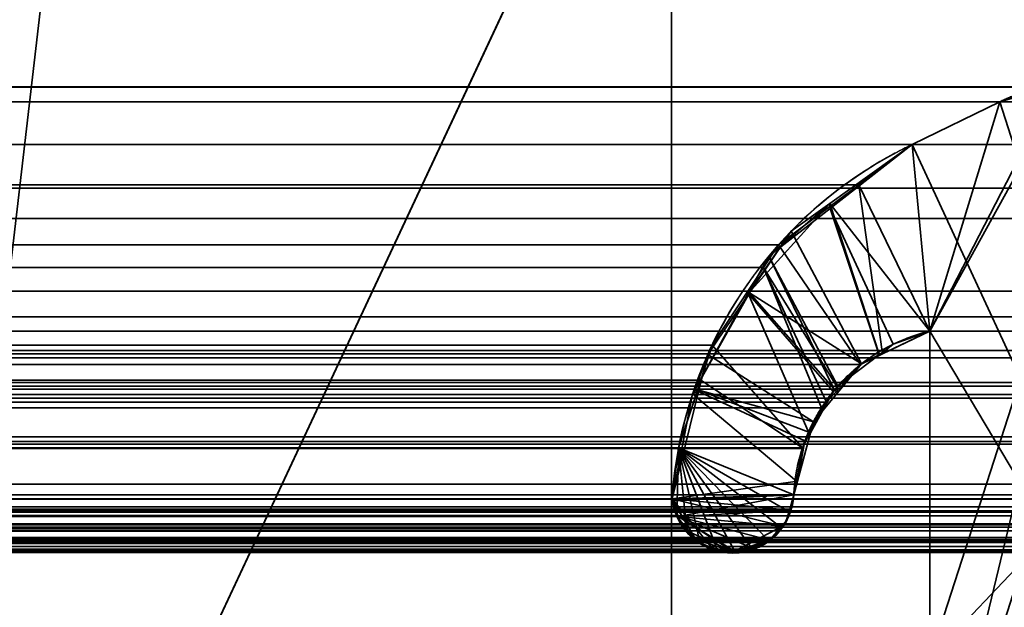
# Model space of a CAD drawing. Header units: millimetres. Extents: x -490 to 6690, y -115 to 152.
# Tile 693 of 1056: x 3401.88 to 3406.59, y 8.44 to 11.25. Entities that reach past the tile are written whole.
import ezdxf

# ---------------------------------------------------------------- set-up
doc = ezdxf.new("R2010")
doc.units = ezdxf.units.MM
doc.layers.add('151', color=253, linetype='Continuous')

# ---------------------------------------------------------------- blocks, each defined once
blk = doc.blocks.new('UG_SURFACE_003')
at = {"layer": '151', "color": 252, "linetype": 'Continuous', "lineweight": 35}
for points in [[(3589.9999, -6.2, 2202.5001), (3589.9999, 133.2, 2202.5001), (2410.0001, 133.2, 2202.5001), (2410.0001, -6.2, 2202.5001)], [(2559.9999, -6.2, 2052.5), (2559.9999, 133.2, 2052.5), (3440.0001, 133.2, 2052.5), (3440.0001, -6.2, 2052.5)]]:
    blk.add_3dface(points, dxfattribs=at)
blk = doc.blocks.new('UG_SURFACE_205')
at = {"layer": '151', "color": 254, "linetype": 'Continuous', "lineweight": 35}
for points in [[(3425.2501, -10, 2032.7499), (3425.2501, 136.75, 2032.7499), (2574.7499, 136.75, 2032.7499), (2574.7499, -10, 2032.7499)], [(3405, 13, 2012.5), (3405, 5, 2012.5), (3401.2499, 5, 2008.75), (3401.2499, 131.75, 2008.75)], [(3417.5, 21, 2025.0001), (3417.5, -8, 2025.0001), (2582.5, -8, 2025.0001), (2582.5, 21, 2025.0001)], [(3413.0001, 5, 2020.4999), (3413.0001, 21, 2020.4999), (2586.9999, 21, 2020.4999), (2586.9999, 5, 2020.4999)], [(3408.9999, 13, 2016.5), (3408.9999, 5, 2016.5), (2591.0001, 5, 2016.5), (2591.0001, 13, 2016.5)], [(3405, 5, 2012.5), (3405, 13, 2012.5), (2595, 13, 2012.5), (2595, 5, 2012.5)]]:
    blk.add_3dface(points, dxfattribs=at)
blk = doc.blocks.new('UG_SURFACE_208')
at = {"layer": '151', "color": 254, "linetype": 'Continuous', "lineweight": 35}
for points in [[(3401.2978, 132.0496, 2008.7976), (3401.2499, 131.75, 2008.75), (3401.2499, 5, 2008.75), (3413.0001, 106, 2020.4999)], [(3405, 13, -7.5), (3405, 5, -7.5), (3401.2499, 5, -7.5), (3401.2499, 131.75, -7.5)], [(3405, 13, 2012.5), (3413.0001, 106, 2020.4999), (3401.2499, 5, 2008.75)], [(3401.2499, 5, 2008.75), (3405, 5, 2012.5), (3405, 13, 2012.5)], [(3405, 5, -7.5), (3405, 13, -7.5), (3405, 13, 2012.5), (3405, 5, 2012.5)]]:
    blk.add_3dface(points, dxfattribs=at)
blk = doc.blocks.new('UG_SURFACE_231')
at = {"layer": '151', "color": 14, "linetype": 'Continuous', "lineweight": 35}
for points in [[(3417.3, -10, 2024.8001), (3417.3, 19, 2024.8001), (2582.7, 19, 2024.8001), (2582.7, -10, 2024.8001)], [(3413.25, 16.25, 2020.75), (3413.25, -22, 2020.75), (2586.75, -22, 2020.75), (2586.75, 16.25, 2020.75)]]:
    blk.add_3dface(points, dxfattribs=at)
blk = doc.blocks.new('UG_SURFACE_232')
at = {"layer": '151', "color": 7, "linetype": 'Continuous', "lineweight": 35}
for points in [[(2586.75, 16, 2020.75), (2586.75, -22, 2020.75), (3413.25, -22, 2020.75), (3413.25, 16, 2020.75)], [(3413.0001, 16, 2020.4999), (3413.0001, -22, 2020.4999), (2586.9999, -22, 2020.4999), (2586.9999, 16, 2020.4999)]]:
    blk.add_3dface(points, dxfattribs=at)
blk = doc.blocks.new('UG_SURFACE_238')
at = {"layer": '151', "color": 253, "linetype": 'Continuous', "lineweight": 35}
for points in [[(2592.612, 10.853, 2014.888), (3407.388, 10.853, 2014.888), (3407.1887, 10.9236, 2014.6887)], [(2592.8113, 10.9236, 2014.6887), (2592.612, 10.853, 2014.888), (3407.1887, 10.9236, 2014.6887)], [(3407.1887, 10.9236, 2014.6887), (3407.12, 10.9237, 2014.6201), (2592.88, 10.9237, 2014.6201), (2592.8113, 10.9236, 2014.6887)], [(2592.88, 10.9237, 2014.6201), (3407.12, 10.9237, 2014.6201), (3406.8387, 10.9244, 2014.3387), (2593.1613, 10.9244, 2014.3387)], [(2593.226, 10.9245, 2014.2741), (2593.1613, 10.9244, 2014.3387), (3406.8387, 10.9244, 2014.3387)], [(2593.226, 10.9245, 2014.2741), (3406.8387, 10.9244, 2014.3387), (3406.774, 10.9245, 2014.2741)], [(3406.774, 10.9245, 2014.2741), (2593.4293, 10.853, 2014.0705), (2593.226, 10.9245, 2014.2741)], [(3406.774, 10.9245, 2014.2741), (3406.5707, 10.853, 2014.0705), (2593.4293, 10.853, 2014.0705)], [(3406.5707, 10.853, 2014.0705), (3406.774, 10.9245, 2014.2741), (3406.8387, 10.9244, 2014.3387), (3406.235, 9.7575, 2013.7351)], [(3406.235, 8.1895, 2013.7351), (3406.235, 9.7575, 2013.7351), (3406.8387, 10.9244, 2014.3387), (3407.12, 10.9237, 2014.6201)], [(3406.235, 7.26, 2013.7351), (3407.12, 10.9237, 2014.6201), (3407.1887, 10.9236, 2014.6887), (3407.388, 10.853, 2014.888)], [(3407.12, 10.9237, 2014.6201), (3406.235, 7.26, 2013.7351), (3406.235, 8.1895, 2013.7351)], [(2592.612, 10.853, 2014.888), (2592.1929, 10.6485, 2015.3072), (3407.8071, 10.6485, 2015.3072), (3407.388, 10.853, 2014.888)], [(2593.8485, 10.6485, 2013.6516), (2593.4293, 10.853, 2014.0705), (3406.5707, 10.853, 2014.0705), (3406.1515, 10.6485, 2013.6516)], [(3406.235, 9.7575, 2013.7351), (3405.8955, 10.4566, 2013.3953), (3406.1515, 10.6485, 2013.6516), (3406.5707, 10.853, 2014.0705)], [(3407.388, 10.853, 2014.888), (3407.8071, 10.6485, 2015.3072), (3406.235, 7.26, 2013.7351)], [(3408.1516, 10.44, 2015.6517), (3407.8071, 10.6485, 2015.3072), (2592.1929, 10.6485, 2015.3072), (2591.8484, 10.44, 2015.6517)], [(2593.8485, 10.6485, 2013.6516), (3406.1515, 10.6485, 2013.6516), (3405.8955, 10.4566, 2013.3953), (2594.1045, 10.4566, 2013.3953)], [(3406.235, 7.26, 2013.7351), (3407.8071, 10.6485, 2015.3072), (3407.7232, 9.7575, 2015.223)], [(2594.4877, 10.1696, 2013.0122), (2594.1045, 10.4566, 2013.3953), (3405.8955, 10.4566, 2013.3953)], [(2594.4877, 10.1696, 2013.0122), (3405.8955, 10.4566, 2013.3953), (3405.5123, 10.1696, 2013.0122)], [(3406.0092, 9.6482, 2013.5093), (3405.9043, 9.5975, 2013.4044), (3405.5123, 10.1696, 2013.0122), (3405.8955, 10.4566, 2013.3953)], [(3405.8955, 10.4566, 2013.3953), (3406.235, 9.7575, 2013.7351), (3406.0092, 9.6482, 2013.5093)], [(2591.8484, 10.44, 2015.6517), (2591.7118, 10.2958, 2015.7883), (3408.2882, 10.2958, 2015.7883)], [(2591.8484, 10.44, 2015.6517), (3408.2882, 10.2958, 2015.7883), (3408.1516, 10.44, 2015.6517)], [(3408.6175, 9.9482, 2016.1176), (3408.2882, 10.2958, 2015.7883), (2591.7118, 10.2958, 2015.7883), (2591.3825, 9.9482, 2016.1176)], [(3405.5123, 10.1696, 2013.0122), (2594.5599, 10.0611, 2012.9402), (2594.4877, 10.1696, 2013.0122)], [(3405.5123, 10.1696, 2013.0122), (3405.4401, 10.0611, 2012.9402), (2594.5599, 10.0611, 2012.9402)], [(3405.4401, 10.0611, 2012.9402), (3405.5123, 10.1696, 2013.0122), (3405.9043, 9.5975, 2013.4044), (3405.7982, 9.4802, 2013.2983)], [(2594.8055, 9.6908, 2012.6944), (2594.5599, 10.0611, 2012.9402), (3405.4401, 10.0611, 2012.9402)], [(2594.8055, 9.6908, 2012.6944), (3405.4401, 10.0611, 2012.9402), (3405.1945, 9.6908, 2012.6944)], [(3405.1945, 9.6908, 2012.6944), (3405.4401, 10.0611, 2012.9402), (3405.7171, 9.3905, 2013.2172), (3405.6265, 9.1995, 2013.1264)], [(3405.7982, 9.4802, 2013.2983), (3405.7422, 9.4181, 2013.242), (3405.4401, 10.0611, 2012.9402)], [(3405.7422, 9.4181, 2013.242), (3405.7171, 9.3905, 2013.2172), (3405.4401, 10.0611, 2012.9402)], [(2591.321, 9.8251, 2016.1791), (3408.679, 9.8251, 2016.1791), (3408.6175, 9.9482, 2016.1176)], [(2591.3825, 9.9482, 2016.1176), (2591.321, 9.8251, 2016.1791), (3408.6175, 9.9482, 2016.1176)], [(3408.8447, 9.4937, 2016.3448), (3408.679, 9.8251, 2016.1791), (2591.321, 9.8251, 2016.1791), (2591.1553, 9.4937, 2016.3448)], [(2592.2768, 9.7575, 2015.223), (3407.7232, 9.7575, 2015.223), (3407.9313, 9.6648, 2015.4314), (2592.0687, 9.6648, 2015.4314)], [(2592.2768, 9.7575, 2015.223), (2592.2768, 8.1895, 2015.223), (3407.7232, 8.1895, 2015.223), (3407.7232, 9.7575, 2015.223)], [(2593.9908, 9.6482, 2013.5093), (3406.0092, 9.6482, 2013.5093), (3406.235, 9.7575, 2013.7351), (2593.765, 9.7575, 2013.7351)], [(2593.765, 8.1895, 2013.7351), (2593.765, 9.7575, 2013.7351), (3406.235, 9.7575, 2013.7351), (3406.235, 8.1895, 2013.7351)], [(3406.235, 7.26, 2013.7351), (3407.7232, 9.7575, 2015.223), (3407.7232, 8.1895, 2015.223)], [(2591.9893, 9.6295, 2015.5108), (2592.0687, 9.6648, 2015.4314), (3407.9313, 9.6648, 2015.4314), (3408.0107, 9.6295, 2015.5108)], [(3405.1945, 9.6908, 2012.6944), (2594.8598, 9.5238, 2012.64), (2594.8055, 9.6908, 2012.6944)], [(3405.1945, 9.6908, 2012.6944), (3405.1402, 9.5238, 2012.64), (2594.8598, 9.5238, 2012.64)], [(3405.6265, 9.1995, 2013.1264), (3405.1402, 9.5238, 2012.64), (3405.1945, 9.6908, 2012.6944)], [(3408.0107, 9.6295, 2015.5108), (2591.8686, 9.5124, 2015.6312), (2591.9893, 9.6295, 2015.5108)], [(3408.0107, 9.6295, 2015.5108), (3408.1314, 9.5124, 2015.6312), (2591.8686, 9.5124, 2015.6312)], [(3405.9043, 9.5975, 2013.4044), (2593.9908, 9.6482, 2013.5093), (2594.0957, 9.5975, 2013.4044)], [(3405.9043, 9.5975, 2013.4044), (3406.0092, 9.6482, 2013.5093), (2593.9908, 9.6482, 2013.5093)], [(2594.0957, 9.5975, 2013.4044), (3405.7982, 9.4802, 2013.2983), (3405.9043, 9.5975, 2013.4044)], [(2594.0957, 9.5975, 2013.4044), (2594.2018, 9.4802, 2013.2983), (3405.7982, 9.4802, 2013.2983)], [(2591.8686, 9.5124, 2015.6312), (3408.1314, 9.5124, 2015.6312), (3408.191, 9.4543, 2015.691), (2591.809, 9.4543, 2015.691)], [(2594.9657, 9.1992, 2012.5344), (2594.8598, 9.5238, 2012.64), (3405.1402, 9.5238, 2012.64)], [(2594.9657, 9.1992, 2012.5344), (3405.1402, 9.5238, 2012.64), (3405.0343, 9.1992, 2012.5344)], [(3405.0343, 9.1992, 2012.5344), (3405.1402, 9.5238, 2012.64), (3405.6265, 9.1995, 2013.1264), (3405.6261, 9.1971, 2013.1259)], [(2591.1553, 9.4937, 2016.3448), (2591.1059, 9.2518, 2016.3941), (3408.8941, 9.2518, 2016.3941)], [(2591.1553, 9.4937, 2016.3448), (3408.8941, 9.2518, 2016.3941), (3408.8447, 9.4937, 2016.3448)], [(2594.2578, 9.4181, 2013.242), (3405.7422, 9.4181, 2013.242), (3405.7982, 9.4802, 2013.2983), (2594.2018, 9.4802, 2013.2983)], [(2591.676, 9.217, 2015.8241), (3408.2091, 9.4368, 2015.7092), (3408.3211, 9.2299, 2015.821)], [(3408.2091, 9.4368, 2015.7092), (2591.676, 9.217, 2015.8241), (2591.6789, 9.2299, 2015.821)], [(2591.6789, 9.2299, 2015.821), (2591.7909, 9.4368, 2015.7092), (3408.2091, 9.4368, 2015.7092)], [(2591.7909, 9.4368, 2015.7092), (2591.809, 9.4543, 2015.691), (3408.191, 9.4543, 2015.691), (3408.2091, 9.4368, 2015.7092)], [(2594.2578, 9.4181, 2013.242), (3405.6265, 9.1995, 2013.1264), (3405.7171, 9.3905, 2013.2172)], [(3405.6265, 9.1995, 2013.1264), (2594.2578, 9.4181, 2013.242), (2594.2829, 9.3905, 2013.2172)], [(3405.7171, 9.3905, 2013.2172), (3405.7422, 9.4181, 2013.242), (2594.2578, 9.4181, 2013.242)], [(2594.2829, 9.3905, 2013.2172), (3405.6261, 9.1971, 2013.1259), (3405.6265, 9.1995, 2013.1264)], [(2594.2829, 9.3905, 2013.2172), (2594.3735, 9.1995, 2013.1264), (3405.6261, 9.1971, 2013.1259)], [(2591.0454, 8.9555, 2016.4545), (3408.9546, 8.9555, 2016.4545), (3408.8941, 9.2518, 2016.3941), (2591.1059, 9.2518, 2016.3941)], [(3408.3211, 9.2299, 2015.821), (3408.324, 9.217, 2015.8241), (2591.676, 9.217, 2015.8241)], [(2591.6309, 9.0263, 2015.8691), (2591.676, 9.217, 2015.8241), (3408.324, 9.217, 2015.8241), (3408.3691, 9.0261, 2015.8691)], [(2594.3735, 9.1995, 2013.1264), (2594.3739, 9.1971, 2013.1259), (3405.6261, 9.1971, 2013.1259)], [(2594.4149, 8.9755, 2013.0851), (3405.5851, 8.9755, 2013.0851), (3405.6261, 9.1971, 2013.1259), (2594.3739, 9.1971, 2013.1259)], [(3405.0343, 9.1992, 2012.5344), (2594.9965, 8.9555, 2012.5036), (2594.9657, 9.1992, 2012.5344)], [(3405.0343, 9.1992, 2012.5344), (3405.0035, 8.9555, 2012.5036), (2594.9965, 8.9555, 2012.5036)], [(3405.0267, 8.8725, 2012.5268), (3405.0243, 8.8768, 2012.5241), (3405.0035, 8.9555, 2012.5036), (3405.0343, 9.1992, 2012.5344)], [(3405.0734, 8.8013, 2012.5735), (3405.0615, 8.8122, 2012.5616), (3405.0267, 8.8725, 2012.5268), (3405.0343, 9.1992, 2012.5344)], [(3405.0343, 9.1992, 2012.5344), (3405.2184, 8.7134, 2012.7184), (3405.1383, 8.7425, 2012.6381)], [(3405.1383, 8.7425, 2012.6381), (3405.1368, 8.743, 2012.6369), (3405.0734, 8.8013, 2012.5735), (3405.0343, 9.1992, 2012.5344)], [(3405.0343, 9.1992, 2012.5344), (3405.3032, 8.704, 2012.8033), (3405.2553, 8.7, 2012.7554), (3405.2184, 8.7134, 2012.7184)], [(3405.0343, 9.1992, 2012.5344), (3405.3884, 8.7151, 2012.8882), (3405.3798, 8.7105, 2012.8798), (3405.3032, 8.704, 2012.8033)], [(3405.0343, 9.1992, 2012.5344), (3405.5669, 8.892, 2013.067), (3405.5414, 8.8351, 2013.0413), (3405.5259, 8.8172, 2013.0258)], [(3405.5259, 8.8172, 2013.0258), (3405.4816, 8.7661, 2012.9817), (3405.4646, 8.7569, 2012.9647), (3405.0343, 9.1992, 2012.5344)], [(3405.4646, 8.7569, 2012.9647), (3405.3884, 8.7151, 2012.8882), (3405.0343, 9.1992, 2012.5344)], [(3405.0343, 9.1992, 2012.5344), (3405.5851, 8.9755, 2013.0851), (3405.5734, 8.9064, 2013.0734), (3405.5669, 8.892, 2013.067)], [(3405.6261, 9.1971, 2013.1259), (3405.5851, 8.9755, 2013.0851), (3405.0343, 9.1992, 2012.5344)], [(3408.3731, 8.9755, 2015.8732), (2591.6269, 8.9755, 2015.8732), (2591.6309, 9.0263, 2015.8691)], [(3408.3691, 9.0261, 2015.8691), (3408.3731, 8.9755, 2015.8732), (2591.6309, 9.0263, 2015.8691)], [(3408.9546, 8.9555, 2016.4545), (2591.0454, 8.9555, 2016.4545), (2591.0597, 8.8931, 2016.4402)], [(3408.9403, 8.8931, 2016.4402), (3408.9546, 8.9555, 2016.4545), (2591.0597, 8.8931, 2016.4402)], [(3408.3731, 8.9755, 2015.8732), (3408.3838, 8.9175, 2015.8837), (2591.6162, 8.9175, 2015.8837), (2591.6269, 8.9755, 2015.8732)], [(3405.5734, 8.9064, 2013.0734), (2594.4149, 8.9755, 2013.0851), (2594.4266, 8.9064, 2013.0734)], [(3405.5734, 8.9064, 2013.0734), (3405.5851, 8.9755, 2013.0851), (2594.4149, 8.9755, 2013.0851)], [(2594.9757, 8.8768, 2012.5241), (3405.0035, 8.9555, 2012.5036), (3405.0243, 8.8768, 2012.5241)], [(2594.9757, 8.8768, 2012.5241), (2594.9965, 8.9555, 2012.5036), (3405.0035, 8.9555, 2012.5036)], [(3408.3874, 8.8981, 2015.8873), (2591.5837, 8.8372, 2015.9163), (2591.6126, 8.8981, 2015.8873)], [(3408.3874, 8.8981, 2015.8873), (3408.4163, 8.8372, 2015.9163), (2591.5837, 8.8372, 2015.9163)], [(2591.6126, 8.8981, 2015.8873), (3408.3838, 8.9175, 2015.8837), (3408.3874, 8.8981, 2015.8873)], [(2591.6126, 8.8981, 2015.8873), (2591.6162, 8.9175, 2015.8837), (3408.3838, 8.9175, 2015.8837)], [(2594.4266, 8.9064, 2013.0734), (2594.4331, 8.892, 2013.067), (3405.5669, 8.892, 2013.067), (3405.5734, 8.9064, 2013.0734)], [(2591.0597, 8.8931, 2016.4402), (2591.069, 8.8751, 2016.4309), (3408.931, 8.8751, 2016.4309), (3408.9403, 8.8931, 2016.4402)], [(3408.931, 8.8751, 2016.4309), (2591.069, 8.8751, 2016.4309), (2591.0966, 8.8214, 2016.4034)], [(3408.9034, 8.8214, 2016.4034), (3408.931, 8.8751, 2016.4309), (2591.0966, 8.8214, 2016.4034)], [(3405.5669, 8.892, 2013.067), (2594.4331, 8.892, 2013.067), (2594.4586, 8.8351, 2013.0413)], [(3405.5414, 8.8351, 2013.0413), (3405.5669, 8.892, 2013.067), (2594.4586, 8.8351, 2013.0413)], [(2594.9385, 8.8122, 2012.5616), (3405.0267, 8.8725, 2012.5268), (3405.0615, 8.8122, 2012.5616)], [(2594.9385, 8.8122, 2012.5616), (2594.9733, 8.8725, 2012.5268), (3405.0267, 8.8725, 2012.5268)], [(3405.0243, 8.8768, 2012.5241), (2594.9733, 8.8725, 2012.5268), (2594.9757, 8.8768, 2012.5241)], [(3405.0243, 8.8768, 2012.5241), (3405.0267, 8.8725, 2012.5268), (2594.9733, 8.8725, 2012.5268)], [(2591.0966, 8.8214, 2016.4034), (2591.1138, 8.8036, 2016.386), (3408.8862, 8.8036, 2016.386), (3408.9034, 8.8214, 2016.4034)], [(3408.8385, 8.755, 2016.3386), (2591.1138, 8.8036, 2016.386), (2591.1615, 8.755, 2016.3386)], [(3408.8385, 8.755, 2016.3386), (3408.8862, 8.8036, 2016.386), (2591.1138, 8.8036, 2016.386)], [(3408.4187, 8.8321, 2015.9187), (2591.5258, 8.7707, 2015.9743), (2591.5813, 8.8321, 2015.9187)], [(3408.4187, 8.8321, 2015.9187), (3408.4742, 8.7707, 2015.9743), (2591.5258, 8.7707, 2015.9743)], [(2591.5813, 8.8321, 2015.9187), (3408.4163, 8.8372, 2015.9163), (3408.4187, 8.8321, 2015.9187)], [(2591.5813, 8.8321, 2015.9187), (2591.5837, 8.8372, 2015.9163), (3408.4163, 8.8372, 2015.9163)], [(2594.4586, 8.8351, 2013.0413), (2594.4741, 8.8172, 2013.0258), (3405.5259, 8.8172, 2013.0258), (3405.5414, 8.8351, 2013.0413)], [(3405.5259, 8.8172, 2013.0258), (2594.4741, 8.8172, 2013.0258), (2594.5184, 8.7661, 2012.9817)], [(3405.4816, 8.7661, 2012.9817), (3405.5259, 8.8172, 2013.0258), (2594.5184, 8.7661, 2012.9817)], [(3405.0615, 8.8122, 2012.5616), (2594.9266, 8.8013, 2012.5735), (2594.9385, 8.8122, 2012.5616)], [(3405.0615, 8.8122, 2012.5616), (3405.0734, 8.8013, 2012.5735), (2594.9266, 8.8013, 2012.5735)], [(3408.4835, 8.7605, 2015.9833), (2591.4533, 8.7288, 2016.0468), (2591.5165, 8.7605, 2015.9833)], [(3408.4835, 8.7605, 2015.9833), (3408.5467, 8.7288, 2016.0468), (2591.4533, 8.7288, 2016.0468)], [(2591.5165, 8.7605, 2015.9833), (3408.4742, 8.7707, 2015.9743), (3408.4835, 8.7605, 2015.9833)], [(2591.5165, 8.7605, 2015.9833), (2591.5258, 8.7707, 2015.9743), (3408.4742, 8.7707, 2015.9743)], [(2594.5184, 8.7661, 2012.9817), (2594.5354, 8.7569, 2012.9647), (3405.4646, 8.7569, 2012.9647), (3405.4816, 8.7661, 2012.9817)], [(2594.6116, 8.7151, 2012.8882), (3405.3884, 8.7151, 2012.8882), (3405.4646, 8.7569, 2012.9647), (2594.5354, 8.7569, 2012.9647)], [(2594.8632, 8.743, 2012.6369), (3405.0734, 8.8013, 2012.5735), (3405.1368, 8.743, 2012.6369)], [(2594.8632, 8.743, 2012.6369), (2594.9266, 8.8013, 2012.5735), (3405.0734, 8.8013, 2012.5735)], [(2591.1615, 8.755, 2016.3386), (2591.1808, 8.7469, 2016.319), (3408.8192, 8.7469, 2016.319), (3408.8385, 8.755, 2016.3386)], [(2591.2621, 8.7133, 2016.238), (3408.7379, 8.7133, 2016.238), (3408.8192, 8.7469, 2016.319), (2591.1808, 8.7469, 2016.319)], [(3408.7069, 8.7005, 2016.207), (2591.2621, 8.7133, 2016.238), (2591.2931, 8.7005, 2016.207)], [(3408.7069, 8.7005, 2016.207), (3408.7379, 8.7133, 2016.238), (2591.2621, 8.7133, 2016.238)], [(2591.4094, 8.707, 2016.0904), (3408.5467, 8.7288, 2016.0468), (3408.5906, 8.707, 2016.0904)], [(2591.4094, 8.707, 2016.0904), (2591.4533, 8.7288, 2016.0468), (3408.5467, 8.7288, 2016.0468)], [(3405.3798, 8.7105, 2012.8798), (2594.6116, 8.7151, 2012.8882), (2594.6202, 8.7105, 2012.8798)], [(3405.3798, 8.7105, 2012.8798), (3405.3884, 8.7151, 2012.8882), (2594.6116, 8.7151, 2012.8882)], [(2594.6202, 8.7105, 2012.8798), (2594.6968, 8.704, 2012.8033), (3405.3032, 8.704, 2012.8033), (3405.3798, 8.7105, 2012.8798)], [(2594.7447, 8.7, 2012.7554), (3405.2184, 8.7134, 2012.7184), (3405.2553, 8.7, 2012.7554)], [(2594.7447, 8.7, 2012.7554), (2594.7816, 8.7134, 2012.7184), (3405.2184, 8.7134, 2012.7184)], [(2594.8617, 8.7425, 2012.6381), (3405.1383, 8.7425, 2012.6381), (3405.2184, 8.7134, 2012.7184), (2594.7816, 8.7134, 2012.7184)], [(3405.1368, 8.743, 2012.6369), (2594.8617, 8.7425, 2012.6381), (2594.8632, 8.743, 2012.6369)], [(3405.1368, 8.743, 2012.6369), (3405.1383, 8.7425, 2012.6381), (2594.8617, 8.7425, 2012.6381)], [(2591.2931, 8.7005, 2016.207), (2591.3446, 8.7034, 2016.1555), (3408.6554, 8.7034, 2016.1555), (3408.7069, 8.7005, 2016.207)], [(2591.3632, 8.7044, 2016.1369), (3408.6368, 8.7044, 2016.1369), (3408.6554, 8.7034, 2016.1555), (2591.3446, 8.7034, 2016.1555)], [(3408.5906, 8.707, 2016.0904), (2591.3632, 8.7044, 2016.1369), (2591.4094, 8.707, 2016.0904)], [(3408.5906, 8.707, 2016.0904), (3408.6368, 8.7044, 2016.1369), (2591.3632, 8.7044, 2016.1369)], [(3405.2553, 8.7, 2012.7554), (2594.6968, 8.704, 2012.8033), (2594.7447, 8.7, 2012.7554)], [(3405.2553, 8.7, 2012.7554), (3405.3032, 8.704, 2012.8033), (2594.6968, 8.704, 2012.8033)]]:
    blk.add_3dface(points, dxfattribs=at)
blk = doc.blocks.new('UG_SURFACE_239')
at = {"layer": '151', "color": 253, "linetype": 'Continuous', "lineweight": 35}
for points in [[(3406.5707, 10.853, -7.5), (3406.8389, 10.9368, -7.5), (3406.8882, 10.9368, -7.5), (3406.235, 9.7575, -7.5)], [(3406.235, 8.1895, -7.5), (3406.235, 9.7575, -7.5), (3406.8882, 10.9368, -7.5), (3407.7232, 9.7575, -7.5)], [(3406.5707, 10.853, 2014.0705), (3406.8799, 10.9421, 2014.38), (3406.8389, 10.9368, -7.5)], [(3407.7232, 7.26, 2015.223), (3406.888, 10.9407, 2014.3881), (3406.8799, 10.9421, 2014.38), (3406.5707, 10.853, 2014.0705)], [(3406.8389, 10.9368, -7.5), (3406.5707, 10.853, -7.5), (3406.5707, 10.853, 2014.0705)], [(3406.235, 9.7575, -7.5), (3405.7579, 10.3669, -7.5), (3406.1515, 10.6485, -7.5), (3406.5707, 10.853, -7.5)], [(3406.1515, 10.6485, 2013.6516), (3406.5707, 10.853, 2014.0705), (3406.5707, 10.853, -7.5), (3406.1515, 10.6485, -7.5)], [(3406.5707, 10.853, 2014.0705), (3406.1515, 10.6485, 2013.6516), (3407.7232, 7.26, 2015.223)], [(3406.1515, 10.6485, -7.5), (3405.7579, 10.3669, -7.5), (3405.7596, 10.3439, 2013.2594)], [(3405.7596, 10.3439, 2013.2594), (3406.1515, 10.6485, 2013.6516), (3406.1515, 10.6485, -7.5)], [(3406.0609, 9.6957, 2013.561), (3406.235, 9.7575, 2013.7351), (3406.1515, 10.6485, 2013.6516), (3405.7596, 10.3439, 2013.2594)], [(3407.7232, 7.26, 2015.223), (3406.1515, 10.6485, 2013.6516), (3406.235, 9.7575, 2013.7351)], [(3405.7579, 10.3669, -7.5), (3405.5731, 10.2347, -7.5), (3405.3667, 9.9368, 2012.8665)], [(3405.3667, 9.9368, 2012.8665), (3405.4656, 10.1155, 2012.9657), (3405.7579, 10.3669, -7.5)], [(3405.4656, 10.1155, 2012.9657), (3405.7596, 10.3439, 2013.2594), (3405.7579, 10.3669, -7.5)], [(3405.9954, 9.6427, -7.5), (3405.9095, 9.6016, -7.5), (3405.5731, 10.2347, -7.5), (3405.7579, 10.3669, -7.5)], [(3405.7579, 10.3669, -7.5), (3406.235, 9.7575, -7.5), (3405.9954, 9.6427, -7.5)], [(3405.7596, 10.3439, 2013.2594), (3405.4656, 10.1155, 2012.9657), (3405.7961, 9.4949, 2013.2959), (3405.9932, 9.6444, 2013.4933)], [(3405.9932, 9.6444, 2013.4933), (3406.0609, 9.6957, 2013.561), (3405.7596, 10.3439, 2013.2594)], [(3405.5731, 10.2347, -7.5), (3405.3736, 9.9404, -7.5), (3405.3667, 9.9368, 2012.8665)], [(3405.3736, 9.9404, -7.5), (3405.5731, 10.2347, -7.5), (3405.9095, 9.6016, -7.5)], [(3405.4656, 10.1155, 2012.9657), (3405.3667, 9.9368, 2012.8665), (3405.7736, 9.4687, 2013.2737), (3405.7794, 9.4752, 2013.2792)], [(3405.7794, 9.4752, 2013.2792), (3405.7961, 9.4949, 2013.2959), (3405.4656, 10.1155, 2012.9657)], [(3405.3736, 9.9404, -7.5), (3405.1738, 9.6461, -7.5), (3405.1118, 9.4775, 2012.6119)], [(3405.1118, 9.4775, 2012.6119), (3405.3667, 9.9368, 2012.8665), (3405.3736, 9.9404, -7.5)], [(3405.3667, 9.9368, 2012.8665), (3405.1118, 9.4775, 2012.6119), (3405.6382, 9.2331, 2013.1383), (3405.659, 9.269, 2013.159)], [(3405.7941, 9.4628, -7.5), (3405.6787, 9.324, -7.5), (3405.1738, 9.6461, -7.5), (3405.3736, 9.9404, -7.5)], [(3405.659, 9.269, 2013.159), (3405.7736, 9.4687, 2013.2737), (3405.3667, 9.9368, 2012.8665)], [(3405.3736, 9.9404, -7.5), (3405.9095, 9.6016, -7.5), (3405.7941, 9.4628, -7.5)], [(3406.0609, 9.6957, 2013.561), (3405.9954, 9.6427, -7.5), (3406.235, 9.7575, -7.5)], [(3406.235, 9.7575, -7.5), (3406.235, 9.7575, 2013.7351), (3406.0609, 9.6957, 2013.561)], [(3406.235, 8.1895, 2013.7351), (3406.235, 9.7575, 2013.7351), (3406.235, 9.7575, -7.5), (3406.235, 8.1895, -7.5)], [(3406.235, 7.26, -7.5), (3407.7232, 9.7575, -7.5), (3407.7232, 8.1895, -7.5)], [(3407.7232, 9.7575, -7.5), (3406.235, 7.26, -7.5), (3406.235, 8.1895, -7.5)], [(3407.7232, 7.26, 2015.223), (3406.235, 9.7575, 2013.7351), (3406.235, 8.1895, 2013.7351)], [(3406.0609, 9.6957, 2013.561), (3405.9932, 9.6444, 2013.4933), (3405.9954, 9.6427, -7.5)], [(3405.1738, 9.6461, -7.5), (3405.1318, 9.4752, -7.5), (3405.1118, 9.4775, 2012.6119)], [(3405.1318, 9.4752, -7.5), (3405.1738, 9.6461, -7.5), (3405.6787, 9.324, -7.5)], [(3405.9095, 9.6016, -7.5), (3405.9932, 9.6444, 2013.4933), (3405.7961, 9.4949, 2013.2959)], [(3405.9095, 9.6016, -7.5), (3405.9954, 9.6427, -7.5), (3405.9932, 9.6444, 2013.4933)], [(3405.7961, 9.4949, 2013.2959), (3405.7941, 9.4628, -7.5), (3405.9095, 9.6016, -7.5)], [(3405.1318, 9.4752, -7.5), (3405.0035, 8.9555, -7.5), (3405.0035, 8.9555, 2012.5036)], [(3405.0035, 8.9555, 2012.5036), (3405.1013, 9.4585, 2012.6014), (3405.1318, 9.4752, -7.5)], [(3405.6647, 9.2711, -7.5), (3405.6025, 9.0398, -7.5), (3405.0035, 8.9555, -7.5), (3405.1318, 9.4752, -7.5)], [(3405.1013, 9.4585, 2012.6014), (3405.1118, 9.4775, 2012.6119), (3405.1318, 9.4752, -7.5)], [(3405.5984, 9.0398, 2013.0985), (3405.6382, 9.2331, 2013.1383), (3405.1118, 9.4775, 2012.6119), (3405.1013, 9.4585, 2012.6014)], [(3405.1318, 9.4752, -7.5), (3405.6787, 9.324, -7.5), (3405.6647, 9.2711, -7.5)], [(3405.7736, 9.4687, 2013.2737), (3405.659, 9.269, 2013.159), (3405.6647, 9.2711, -7.5)], [(3405.7736, 9.4687, 2013.2737), (3405.6647, 9.2711, -7.5), (3405.6787, 9.324, -7.5)], [(3405.6787, 9.324, -7.5), (3405.7794, 9.4752, 2013.2792), (3405.7736, 9.4687, 2013.2737)], [(3405.6787, 9.324, -7.5), (3405.7941, 9.4628, -7.5), (3405.7794, 9.4752, 2013.2792)], [(3405.7961, 9.4949, 2013.2959), (3405.7794, 9.4752, 2013.2792), (3405.7941, 9.4628, -7.5)], [(3405.1013, 9.4585, 2012.6014), (3405.0035, 8.9555, 2012.5036), (3405.5851, 8.9755, 2013.0851), (3405.5984, 9.0398, 2013.0985)], [(3405.6382, 9.2331, 2013.1383), (3405.5984, 9.0398, 2013.0985), (3405.6025, 9.0398, -7.5)], [(3405.6382, 9.2331, 2013.1383), (3405.6025, 9.0398, -7.5), (3405.6647, 9.2711, -7.5)], [(3405.6647, 9.2711, -7.5), (3405.659, 9.269, 2013.159), (3405.6382, 9.2331, 2013.1383)], [(3405.6025, 9.0398, -7.5), (3405.5851, 8.9755, -7.5), (3405.0035, 8.9555, -7.5)], [(3405.6025, 9.0398, -7.5), (3405.5984, 9.0398, 2013.0985), (3405.5851, 8.9755, 2013.0851)], [(3405.5851, 8.9755, 2013.0851), (3405.5851, 8.9755, -7.5), (3405.6025, 9.0398, -7.5)], [(3405.0069, 8.946, -7.5), (3405.0035, 8.9555, -7.5), (3405.5851, 8.9755, -7.5)], [(3405.5686, 8.9016, 2013.0687), (3405.5789, 8.9281, 2013.0789), (3405.5851, 8.9755, 2013.0851), (3405.0035, 8.9555, 2012.5036)], [(3405.0069, 8.946, -7.5), (3405.0062, 8.9461, 2012.5062), (3405.0035, 8.9555, 2012.5036)], [(3405.0035, 8.9555, 2012.5036), (3405.0035, 8.9555, -7.5), (3405.0069, 8.946, -7.5)], [(3405.1149, 8.7637, 2012.6147), (3405.0035, 8.9555, 2012.5036), (3405.0062, 8.9461, 2012.5062)], [(3405.1149, 8.7637, 2012.6147), (3405.1661, 8.7266, 2012.6662), (3405.1931, 8.7219, 2012.6932), (3405.0035, 8.9555, 2012.5036)], [(3405.0035, 8.9555, 2012.5036), (3405.5305, 8.8254, 2013.0303), (3405.545, 8.8411, 2013.0451), (3405.5686, 8.9016, 2013.0687)], [(3405.1931, 8.7219, 2012.6932), (3405.2968, 8.7035, 2012.7969), (3405.5305, 8.8254, 2013.0303), (3405.0035, 8.9555, 2012.5036)], [(3405.0322, 8.8716, -7.5), (3405.0276, 8.8702, 2012.5277), (3405.0062, 8.9461, 2012.5062)], [(3405.0062, 8.9461, 2012.5062), (3405.0069, 8.946, -7.5), (3405.0322, 8.8716, -7.5)], [(3405.1149, 8.7637, 2012.6147), (3405.0062, 8.9461, 2012.5062), (3405.0276, 8.8702, 2012.5277)], [(3405.5851, 8.9755, -7.5), (3405.0322, 8.8716, -7.5), (3405.0069, 8.946, -7.5)], [(3405.0322, 8.8716, -7.5), (3405.5851, 8.9755, -7.5), (3405.5653, 8.9011, -7.5)], [(3405.5686, 8.9016, 2013.0687), (3405.5653, 8.9011, -7.5), (3405.5851, 8.9755, -7.5)], [(3405.5851, 8.9755, -7.5), (3405.5789, 8.9281, 2013.0789), (3405.5686, 8.9016, 2013.0687)], [(3405.5851, 8.9755, -7.5), (3405.5851, 8.9755, 2013.0851), (3405.5789, 8.9281, 2013.0789)], [(3405.0322, 8.8716, -7.5), (3405.5653, 8.9011, -7.5), (3405.5533, 8.8564, -7.5), (3405.5278, 8.8253, -7.5)], [(3405.5653, 8.9011, -7.5), (3405.5686, 8.9016, 2013.0687), (3405.545, 8.8411, 2013.0451)], [(3405.545, 8.8411, 2013.0451), (3405.5533, 8.8564, -7.5), (3405.5653, 8.9011, -7.5)], [(3405.0288, 8.8662, 2012.5289), (3405.0276, 8.8702, 2012.5277), (3405.0322, 8.8716, -7.5)], [(3405.0276, 8.8702, 2012.5277), (3405.0288, 8.8662, 2012.5289), (3405.0765, 8.7973, 2012.5763), (3405.1149, 8.7637, 2012.6147)], [(3405.0288, 8.8662, 2012.5289), (3405.0322, 8.8716, -7.5), (3405.0434, 8.8389, -7.5)], [(3405.0434, 8.8389, -7.5), (3405.0765, 8.7973, 2012.5763), (3405.0288, 8.8662, 2012.5289)], [(3405.0322, 8.8716, -7.5), (3405.3917, 8.7196, -7.5), (3405.365, 8.7063, -7.5), (3405.3056, 8.7043, -7.5)], [(3405.5278, 8.8253, -7.5), (3405.4754, 8.761, -7.5), (3405.4708, 8.7588, -7.5), (3405.0322, 8.8716, -7.5)], [(3405.3056, 8.7043, -7.5), (3405.2961, 8.7039, -7.5), (3405.0322, 8.8716, -7.5)], [(3405.4708, 8.7588, -7.5), (3405.3917, 8.7196, -7.5), (3405.0322, 8.8716, -7.5)], [(3405.0798, 8.8, -7.5), (3405.0434, 8.8389, -7.5), (3405.0322, 8.8716, -7.5), (3405.2961, 8.7039, -7.5)], [(3405.5305, 8.8254, 2013.0303), (3405.5278, 8.8253, -7.5), (3405.5533, 8.8564, -7.5)], [(3405.5533, 8.8564, -7.5), (3405.545, 8.8411, 2013.0451), (3405.5305, 8.8254, 2013.0303)], [(3405.0434, 8.8389, -7.5), (3405.0798, 8.8, -7.5), (3405.0765, 8.7973, 2012.5763)], [(3405.4701, 8.7605, 2012.97), (3405.5305, 8.8254, 2013.0303), (3405.2968, 8.7035, 2012.7969)], [(3405.5278, 8.8253, -7.5), (3405.5305, 8.8254, 2013.0303), (3405.4701, 8.7605, 2012.97)], [(3405.4701, 8.7605, 2012.97), (3405.4754, 8.761, -7.5), (3405.5278, 8.8253, -7.5)], [(3405.0848, 8.7853, 2012.5847), (3405.0765, 8.7973, 2012.5763), (3405.0798, 8.8, -7.5)], [(3405.0765, 8.7973, 2012.5763), (3405.0848, 8.7853, 2012.5847), (3405.1149, 8.7637, 2012.6147)], [(3405.0848, 8.7853, 2012.5847), (3405.0798, 8.8, -7.5), (3405.1158, 8.7619, -7.5)], [(3405.1158, 8.7619, -7.5), (3405.0798, 8.8, -7.5), (3405.2961, 8.7039, -7.5)], [(3405.1158, 8.7619, -7.5), (3405.1149, 8.7637, 2012.6147), (3405.0848, 8.7853, 2012.5847)], [(3405.1661, 8.7266, 2012.6662), (3405.1149, 8.7637, 2012.6147), (3405.1158, 8.7619, -7.5)], [(3405.1661, 8.7266, 2012.6662), (3405.1158, 8.7619, -7.5), (3405.1278, 8.7491, -7.5)], [(3405.2961, 8.7039, -7.5), (3405.195, 8.7214, -7.5), (3405.1278, 8.7491, -7.5), (3405.1158, 8.7619, -7.5)], [(3405.3922, 8.7245, 2012.892), (3405.4596, 8.7493, 2012.9597), (3405.4701, 8.7605, 2012.97), (3405.2968, 8.7035, 2012.7969)], [(3405.3922, 8.7245, 2012.892), (3405.3917, 8.7196, -7.5), (3405.4708, 8.7588, -7.5)], [(3405.4708, 8.7588, -7.5), (3405.4596, 8.7493, 2012.9597), (3405.3922, 8.7245, 2012.892)], [(3405.4708, 8.7588, -7.5), (3405.4701, 8.7605, 2012.97), (3405.4596, 8.7493, 2012.9597)], [(3405.4701, 8.7605, 2012.97), (3405.4708, 8.7588, -7.5), (3405.4754, 8.761, -7.5)], [(3405.1278, 8.7491, -7.5), (3405.1931, 8.7219, 2012.6932), (3405.1661, 8.7266, 2012.6662)], [(3405.1278, 8.7491, -7.5), (3405.195, 8.7214, -7.5), (3405.1931, 8.7219, 2012.6932)], [(3405.2961, 8.7039, -7.5), (3405.2968, 8.7035, 2012.7969), (3405.1931, 8.7219, 2012.6932)], [(3405.1931, 8.7219, 2012.6932), (3405.195, 8.7214, -7.5), (3405.2417, 8.7021, -7.5)], [(3405.1931, 8.7219, 2012.6932), (3405.2417, 8.7021, -7.5), (3405.2961, 8.7039, -7.5)], [(3405.2961, 8.7039, -7.5), (3405.2417, 8.7021, -7.5), (3405.195, 8.7214, -7.5)], [(3405.3922, 8.7245, 2012.892), (3405.2968, 8.7035, 2012.7969), (3405.3063, 8.7018, 2012.8064)], [(3405.3063, 8.7018, 2012.8064), (3405.3228, 8.6989, 2012.8226), (3405.3922, 8.7245, 2012.892)], [(3405.365, 8.7063, -7.5), (3405.3922, 8.7245, 2012.892), (3405.3228, 8.6989, 2012.8226)], [(3405.365, 8.7063, -7.5), (3405.3917, 8.7196, -7.5), (3405.3922, 8.7245, 2012.892)], [(3405.2968, 8.7035, 2012.7969), (3405.2961, 8.7039, -7.5), (3405.3056, 8.7043, -7.5)], [(3405.3056, 8.7043, -7.5), (3405.3063, 8.7018, 2012.8064), (3405.2968, 8.7035, 2012.7969)], [(3405.3063, 8.7018, 2012.8064), (3405.3056, 8.7043, -7.5), (3405.365, 8.7063, -7.5)], [(3405.365, 8.7063, -7.5), (3405.3228, 8.6989, 2012.8226), (3405.3063, 8.7018, 2012.8064)]]:
    blk.add_3dface(points, dxfattribs=at)

msp = doc.modelspace()

# ---------------------------------------------------------------- linework, layer by layer
at = {"layer": '151', "linetype": 'Continuous', "lineweight": -3}
for p, q in [((3405, 13, 2012.5), (3405, 5, 2012.5)), ((3405, 5, -7.5), (3405, 13, -7.5)), ((3405, 5, 2012.5), (3405, 13, 2012.5)), ((3407.3881, 10.853, 2014.8881), (2592.6119, 10.853, 2014.8881)), ((3406.5706, 10.853, 2014.0706), (2593.4294, 10.853, 2014.0706)), ((3406.1516, 10.6485, -7.5), (3406.5706, 10.853, -7.5)), ((3406.1516, 10.6485, 2013.6516), (3406.5706, 10.853, 2014.0706)), ((3406.1516, 10.6485, 2013.6516), (3406.5706, 10.853, 2014.0706)), ((3406.5706, 10.853, -7.5), (3406.5706, 10.853, 2014.0706)), ((3407.8071, 10.6485, 2015.3071), (2592.1929, 10.6485, 2015.3071)), ((3406.1516, 10.6485, 2013.6516), (2593.8484, 10.6485, 2013.6516)), ((3406.1516, 10.6485, -7.5), (3406.1516, 10.6485, 2013.6516)), ((3407.7231, 9.7575, 2015.2231), (2592.2769, 9.7575, 2015.2231)), ((3406.2351, 9.7575, 2013.7351), (2593.7649, 9.7575, 2013.7351)), ((3406.2351, 8.1895, 2013.7351), (3406.2351, 9.7575, 2013.7351)), ((3406.2351, 8.1895, -7.5), (3406.2351, 9.7575, -7.5)), ((3406.2351, 8.1895, 2013.7351), (3406.2351, 9.7575, 2013.7351)), ((3406.2351, 9.7575, -7.5), (3406.2351, 9.7575, 2013.7351)), ((3408.9546, 8.9555, 2016.4546), (2591.0454, 8.9555, 2016.4546)), ((2591.6269, 8.9755, 2015.8731), (3408.3731, 8.9755, 2015.8731)), ((3405.5851, 8.9755, 2013.0851), (2594.4149, 8.9755, 2013.0851)), ((3405.0036, 8.9555, 2012.5036), (2594.9964, 8.9555, 2012.5036)), ((3405.0036, 8.9555, -7.5), (3405.0036, 8.9555, 2012.5036)), ((3405.5851, 8.9755, -7.5), (3405.5851, 8.9755, 2013.0851))]:
    msp.add_line(p, q, dxfattribs=at)
at = {"layer": '151', "linetype": 'Continuous', "lineweight": -3, "extrusion": (0, 0, -1)}
for centre, radius, start, end in [((-3406.9793, 10.0155, 7.5), 0.9319, 63.9845, 116.0155), ((-3407.0186, 8.8249, 7.5), 2.0193, 3.7096, 64.5717), ((-3405.2935, 8.9893, 7.5), 0.2919, 182.7186, 353.3417)]:
    msp.add_arc(centre, radius, start, end, dxfattribs=at)
at = {"layer": '151', "linetype": 'Continuous', "lineweight": -3}
msp.add_arc((3406.4287, 8.9354, -7.5), 0.8445, 103.2518, 177.2814, dxfattribs=at)
for points, knots in [([(3407.3881, 10.853, 2014.8881), (3407.3233, 10.8846, 2014.8233), (3407.2564, 10.908, 2014.7564), (3407.0523, 10.955, 2014.5523), (3406.9106, 10.9554, 2014.4106), (3406.7051, 10.909, 2014.2051), (3406.6367, 10.8853, 2014.1367), (3406.5706, 10.853, 2014.0706)], [0, 0, 0, 0, 0.246422, 0.246422, 0.74843, 0.74843, 1, 1, 1, 1]), ([(3406.1516, 10.6485, 2013.6516), (3405.8733, 10.5162, 2013.3733), (3405.6129, 10.3172, 2013.1129), (3405.1889, 9.7496, 2012.6889), (3405.0304, 9.369, 2012.5304), (3405.0036, 8.9555, 2012.5036)], [0, 0, 0, 0, 0.5, 0.5, 1, 1, 1, 1]), ([(3405.5851, 8.9755, 2013.0851), (3405.5887, 9.0525, 2013.0887), (3405.6034, 9.1295, 2013.1034), (3405.6494, 9.269, 2013.1494), (3405.6808, 9.3336, 2013.1808), (3405.7704, 9.4736, 2013.2704), (3405.8352, 9.5428, 2013.3352), (3406.006, 9.678, 2013.506), (3406.1201, 9.7304, 2013.6201), (3406.2351, 9.7575, 2013.7351)], [0, 0, 0, 0, 0.178952, 0.178952, 0.356168, 0.356168, 0.615937, 0.615937, 1, 1, 1, 1]), ([(3405.0036, 8.9555, 2012.5036), (3405.0068, 8.9279, 2012.5068), (3405.0141, 8.9009, 2012.5141), (3405.0342, 8.8529, 2012.5342), (3405.0471, 8.8311, 2012.5471), (3405.0835, 8.7834, 2012.5835), (3405.1096, 8.7604, 2012.6096), (3405.1741, 8.7194, 2012.6741), (3405.2147, 8.7053, 2012.7147), (3405.2967, 8.6945, 2012.7967), (3405.3392, 8.6979, 2012.8392), (3405.4153, 8.7215, 2012.9153), (3405.4503, 8.7398, 2012.9503), (3405.5037, 8.7847, 2013.0037), (3405.5243, 8.8078, 2013.0243), (3405.5545, 8.8562, 2013.0545), (3405.5657, 8.8804, 2013.0657), (3405.5798, 8.9282, 2013.0798), (3405.584, 8.9519, 2013.084), (3405.5851, 8.9755, 2013.0851)], [0, 0, 0, 0, 0.078962, 0.078962, 0.15702, 0.15702, 0.276652, 0.276652, 0.439869, 0.439869, 0.606218, 0.606218, 0.751676, 0.751676, 0.854129, 0.854129, 0.933423, 0.933423, 1, 1, 1, 1])]:
    msp.add_open_spline(points, degree=3, knots=knots, dxfattribs=at)
for points, weights in [([(3407.3881, 10.853, 2014.8881), (3407.1946, 10.9474, 2014.6946), (3406.9793, 10.9812, 2014.4793), (3406.764, 10.9474, 2014.264), (3406.5706, 10.853, 2014.0706)], [1, 0.949337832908, 0.932450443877, 0.949337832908, 1]), ([(3406.1516, 10.6485, 2013.6516), (3405.6556, 10.4127, 2013.1556), (3405.2628, 10.0154, 2012.7628), (3405.0391, 9.5036, 2012.5391), (3405.0036, 8.9555, 2012.5036)], [1, 0.931119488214, 0.908159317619, 0.931119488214, 1]), ([(3405.5851, 8.9755, 2013.0851), (3405.5985, 9.2579, 2013.0985), (3405.7288, 9.5172, 2013.2288), (3405.9599, 9.6927, 2013.4599), (3406.2351, 9.7575, 2013.7351)], [1, 0.899239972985, 0.865653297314, 0.899239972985, 1])]:
    msp.add_rational_spline(points, weights, degree=4, dxfattribs=at)
msp.add_rational_spline([(3405.0036, 8.9555, 2012.5036), (3405.015, 8.8573, 2012.515), (3405.0763, 8.7367, 2012.5763), (3405.2047, 8.6942, 2012.7047), (3405.4024, 8.701, 2012.9024), (3405.5276, 8.7522, 2013.0276), (3405.5804, 8.8767, 2013.0804), (3405.5851, 8.9755, 2013.0851)], [1, 1, 0.953337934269, 1, 1, 0.953337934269, 1, 1], degree=4, knots=[0, 0, 0, 0, 0, 0.5, 0.5, 0.5, 1, 1, 1, 1, 1], dxfattribs=at)

# ---------------------------------------------------------------- block references
for name in ['UG_SURFACE_205', 'UG_SURFACE_208', 'UG_SURFACE_003', 'UG_SURFACE_231', 'UG_SURFACE_232', 'UG_SURFACE_238', 'UG_SURFACE_239']:
    msp.add_blockref(name, (0, 0), dxfattribs=at)

doc.saveas('drawing.dxf')
